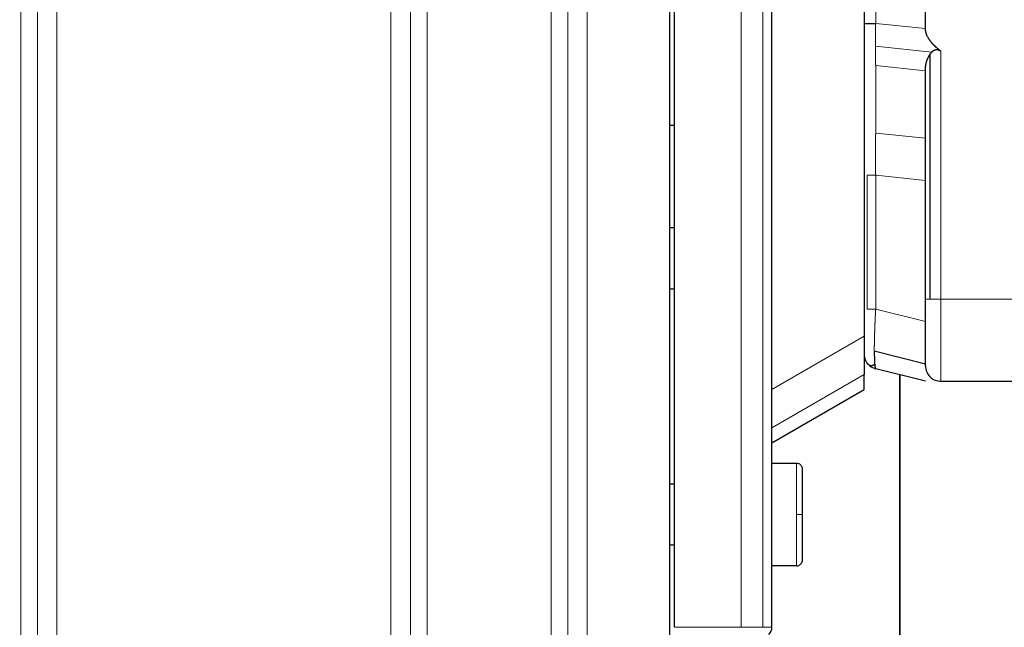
# Model space of a CAD drawing. Header units: inches. Extents: x 0 to 20790, y -12 to 14700.
# Tile 269 of 441: x 11325 to 11422, y 5799 to 5858. Entities that reach past the tile are written whole.
import ezdxf

# ---------------------------------------------------------------- set-up
doc = ezdxf.new("R2010")
doc.units = ezdxf.units.IN
doc.layers.add('1', color=7, linetype='Continuous', true_color=0xffffff)
doc.layers.add('254', color=7, linetype='Continuous', true_color=0xffffff)
doc.styles.add('latin_extended', font='simplex.shx')
doc.dimstyles.get("Standard").update_dxf_attribs({"dimtxt": 0.18, "dimasz": 0.18, "dimexe": 0.18, "dimexo": 0.0625, "dimgap": 0.09, "dimtad": 0, "dimtih": 1, "dimtoh": 1, "dimdec": 4, "dimzin": 0, "dimdsep": 46, "dimtxsty": 'Standard', "dimcen": 0.09, "dimadec": 0, "dimazin": 0, "dimtfac": 1, "dimtdec": 4, "dimtofl": 0, "dimtmove": 0, "dimatfit": 3, "dimfxl": 1, "dimtolj": 1, "dimtzin": 0, "dimarcsym": 0})

# ---------------------------------------------------------------- blocks, each defined once
blk = doc.blocks.new('_U11')
at = {"layer": '254', "color": 3, "linetype": 'Continuous', "lineweight": 13, "transparency": 16777216}
for p, q in [((10901.101, 7050.296), (12182.342, 7050.296)), ((12147.342, 6927.796), (12147.342, 4741.296)), ((10073.31, 4618.796), (12182.342, 4618.796))]:
    blk.add_line(p, q, dxfattribs=at)
at = {"layer": '254', "color": 3, "transparency": 16777216}
for points in [[(12167.758, 6927.796), (12126.925, 6927.796), (12147.342, 7050.296)], [(12126.925, 4741.296), (12167.758, 4741.296), (12147.342, 4618.796)]]:
    blk.add_solid(points, dxfattribs=at)
at = {"layer": 'Defpoints', "color": 0, "transparency": 16777216}
for p in [(10866.101, 7050.296), (10038.31, 4618.796), (12147.342, 4618.796)]:
    blk.add_point(p, dxfattribs=at)
at = {"layer": '254', "color": 2, "lineweight": 13, "transparency": 16777216, "insert": (11963.592, 5507.86), "char_height": 122.5, "attachment_point": 1, "rotation": 90, "style": 'latin_extended'}
blk.add_mtext('\\A1;2432', dxfattribs=at)

msp = doc.modelspace()

# ---------------------------------------------------------------- linework, layer by layer
at = {"layer": '1', "color": 110, "linetype": 'Continuous', "lineweight": 13}
for p, q in [((11325.475, 5943.796), (11325.475, 5797.296)), ((11327.098, 5797.296), (11327.098, 5943.796)), ((11329.011, 5797.296), (11329.011, 5943.796)), ((11361.609, 5943.796), (11361.609, 5797.296)), ((11363.522, 5943.796), (11363.522, 5797.296)), ((11365.144, 5797.296), (11365.144, 5943.796)), ((11377.255, 5941.768), (11377.255, 5797.296)), ((11378.878, 5797.296), (11378.878, 5939.898)), ((11380.791, 5797.296), (11380.791, 5937.692)), ((11395.81, 5920.379), (11395.81, 5798.796)), ((11397.931, 5917.935), (11397.931, 5798.796)), ((11408.946, 5887.882), (11408.946, 5857.711)), ((11413.81, 5857.208), (11408.946, 5857.711)), ((11408.918, 5855.486), (11414.426, 5854.916)), ((11415.31, 5830.796), (11415.31, 5854.994)), ((11413.81, 5853.092), (11408.946, 5853.595)), ((11408.946, 5853.595), (11408.946, 5847.005)), ((11413.81, 5846.501), (11408.946, 5847.005)), ((11408.128, 5842.889), (11408.128, 5829.833)), ((11408.946, 5842.889), (11408.946, 5829.833)), ((11413.81, 5842.385), (11408.946, 5842.889)), ((11413.81, 5830.796), (11414.249, 5830.796)), ((11414.249, 5830.796), (11415.31, 5830.796)), ((11415.31, 5830.796), (11415.31, 5822.796)), ((11422.31, 5830.796), (11415.31, 5830.796)), ((11413.81, 5828.617), (11408.946, 5829.833)), ((11407.81, 5827.189), (11398.81, 5821.993)), ((11407.81, 5823.444), (11398.81, 5818.247)), ((11401.21, 5814.796), (11401.21, 5809.796)), ((11401.21, 5809.796), (11401.81, 5809.796)), ((11401.21, 5809.796), (11401.21, 5804.796)), ((11395.81, 5798.796), (11389.31, 5798.796)), ((11397.931, 5798.796), (11395.81, 5798.796)), ((11397.931, 5798.796), (11398.81, 5798.796))]:
    msp.add_line(p, q, dxfattribs=at)
at = {"layer": '1', "color": 2, "linetype": 'Continuous', "lineweight": 25}
for p, q in [((11389.31, 5798.796), (11389.31, 5927.873)), ((11398.81, 5798.796), (11398.81, 5913.677)), ((11407.81, 5903.304), (11407.81, 5827.189)), ((11413.81, 5857.208), (11413.81, 5888.385)), ((11388.81, 5868.796), (11388.81, 5797.296)), ((11414.249, 5830.796), (11414.249, 5854.691)), ((11413.81, 5830.796), (11413.81, 5853.307)), ((11388.81, 5847.796), (11389.31, 5847.796)), ((11388.81, 5837.796), (11389.31, 5837.796)), ((11389.31, 5831.796), (11388.81, 5831.796)), ((11413.81, 5824.296), (11413.81, 5830.796)), ((11407.81, 5827.189), (11407.81, 5823.444)), ((11413.81, 5824.481), (11408.81, 5825.731)), ((11413.81, 5822.796), (11408.946, 5824.012)), ((11407.81, 5821.993), (11407.81, 5823.444)), ((11411.31, 5167.797), (11411.31, 5823.42)), ((11411.31, 5823.415), (11411.31, 5214.297)), ((11415.31, 5822.796), (11422.31, 5822.796)), ((11398.81, 5816.796), (11407.81, 5821.993)), ((11398.81, 5814.796), (11401.21, 5814.796)), ((11401.81, 5809.796), (11401.81, 5814.196)), ((11388.81, 5812.796), (11389.31, 5812.796)), ((11401.81, 5805.396), (11401.81, 5809.796)), ((11389.31, 5806.796), (11388.81, 5806.796)), ((11401.21, 5804.796), (11398.81, 5804.796))]:
    msp.add_line(p, q, dxfattribs=at)
for centre, radius, start, end in [((11415.31, 5824.296), 1.5, 180, 225), ((11415.31, 5824.296), 1.5, 225, 270), ((11397.81, 5798.796), 1, 315, 0)]:
    msp.add_arc(centre, radius, start, end, dxfattribs=at)
msp.add_rational_spline([(11407.81, 5857.711), (11407.81, 5857.711), (11408.128, 5857.711), (11408.445, 5857.711), (11408.946, 5857.711)], [0.856763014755, 0.875233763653, 1, 0.875233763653, 0.856763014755], degree=2, knots=[0, 0, 0, 0.5, 0.5, 1, 1, 1], dxfattribs=at)
at = {"layer": '1', "color": 110, "linetype": 'Continuous', "lineweight": 13}
for points, knots in [([(11408.946, 5857.711), (11408.946, 5857.698), (11408.945, 5857.671), (11408.944, 5857.631), (11408.943, 5857.591), (11408.942, 5857.552), (11408.941, 5857.512), (11408.941, 5857.472), (11408.94, 5857.432), (11408.939, 5857.392), (11408.938, 5857.352), (11408.937, 5857.313), (11408.936, 5857.273), (11408.936, 5857.233), (11408.935, 5857.193), (11408.934, 5857.154), (11408.933, 5857.114), (11408.933, 5857.075), (11408.932, 5857.035), (11408.931, 5856.996), (11408.931, 5856.956), (11408.93, 5856.917), (11408.929, 5856.878), (11408.929, 5856.838), (11408.928, 5856.799), (11408.927, 5856.76), (11408.927, 5856.721), (11408.926, 5856.682), (11408.926, 5856.643), (11408.925, 5856.604), (11408.925, 5856.566), (11408.924, 5856.527), (11408.924, 5856.488), (11408.923, 5856.45), (11408.923, 5856.411), (11408.923, 5856.373), (11408.922, 5856.335), (11408.922, 5856.297), (11408.922, 5856.259), (11408.921, 5856.221), (11408.921, 5856.183), (11408.921, 5856.145), (11408.92, 5856.107), (11408.92, 5856.07), (11408.92, 5856.033), (11408.92, 5855.995), (11408.919, 5855.958), (11408.919, 5855.921), (11408.919, 5855.884), (11408.919, 5855.847), (11408.919, 5855.811), (11408.919, 5855.774), (11408.918, 5855.738), (11408.918, 5855.701), (11408.918, 5855.665), (11408.918, 5855.629), (11408.918, 5855.593), (11408.918, 5855.557), (11408.918, 5855.522), (11408.918, 5855.498), (11408.918, 5855.486)], [0, 0, 0, 0, 0.017485, 0.034968, 0.05245, 0.06993, 0.087407, 0.104882, 0.122354, 0.139822, 0.157286, 0.174746, 0.192201, 0.209651, 0.227095, 0.244533, 0.261965, 0.27939, 0.296808, 0.314218, 0.33162, 0.349014, 0.366399, 0.383775, 0.401141, 0.418498, 0.435844, 0.453179, 0.470503, 0.487816, 0.505116, 0.522405, 0.53968, 0.556943, 0.574192, 0.591428, 0.608649, 0.625856, 0.643048, 0.660224, 0.677385, 0.69453, 0.711658, 0.72877, 0.745865, 0.762942, 0.780002, 0.797043, 0.814066, 0.83107, 0.848054, 0.86502, 0.881965, 0.89889, 0.915795, 0.932679, 0.949542, 0.966383, 0.983203, 1, 1, 1, 1]), ([(11408.918, 5855.486), (11408.918, 5855.474), (11408.918, 5855.451), (11408.918, 5855.415), (11408.918, 5855.38), (11408.918, 5855.345), (11408.918, 5855.31), (11408.918, 5855.274), (11408.918, 5855.239), (11408.919, 5855.204), (11408.919, 5855.17), (11408.919, 5855.135), (11408.919, 5855.1), (11408.919, 5855.065), (11408.919, 5855.031), (11408.92, 5854.996), (11408.92, 5854.962), (11408.92, 5854.927), (11408.92, 5854.893), (11408.921, 5854.859), (11408.921, 5854.825), (11408.921, 5854.791), (11408.922, 5854.757), (11408.922, 5854.723), (11408.922, 5854.689), (11408.923, 5854.656), (11408.923, 5854.622), (11408.923, 5854.589), (11408.924, 5854.556), (11408.924, 5854.522), (11408.925, 5854.489), (11408.925, 5854.457), (11408.926, 5854.424), (11408.926, 5854.391), (11408.927, 5854.359), (11408.927, 5854.326), (11408.928, 5854.294), (11408.929, 5854.262), (11408.929, 5854.23), (11408.93, 5854.198), (11408.931, 5854.167), (11408.931, 5854.135), (11408.932, 5854.104), (11408.933, 5854.072), (11408.933, 5854.041), (11408.934, 5854.01), (11408.935, 5853.98), (11408.936, 5853.949), (11408.936, 5853.919), (11408.937, 5853.888), (11408.938, 5853.858), (11408.939, 5853.828), (11408.94, 5853.799), (11408.941, 5853.769), (11408.941, 5853.74), (11408.942, 5853.71), (11408.943, 5853.681), (11408.944, 5853.652), (11408.945, 5853.624), (11408.946, 5853.605), (11408.946, 5853.595)], [0, 0, 0, 0, 0.016797, 0.033617, 0.050458, 0.067321, 0.084205, 0.10111, 0.118035, 0.13498, 0.151946, 0.16893, 0.185934, 0.202957, 0.219998, 0.237058, 0.254135, 0.27123, 0.288342, 0.30547, 0.322615, 0.339776, 0.356952, 0.374144, 0.391351, 0.408572, 0.425808, 0.443057, 0.46032, 0.477595, 0.494884, 0.512184, 0.529497, 0.546821, 0.564156, 0.581502, 0.598859, 0.616225, 0.633601, 0.650986, 0.66838, 0.685782, 0.703192, 0.72061, 0.738035, 0.755467, 0.772905, 0.790349, 0.807799, 0.825254, 0.842714, 0.860178, 0.877646, 0.895118, 0.912593, 0.93007, 0.94755, 0.965032, 0.982515, 1, 1, 1, 1]), ([(11408.946, 5847.005), (11408.946, 5846.997), (11408.945, 5846.98), (11408.944, 5846.955), (11408.944, 5846.93), (11408.943, 5846.905), (11408.942, 5846.879), (11408.941, 5846.854), (11408.941, 5846.828), (11408.94, 5846.802), (11408.939, 5846.776), (11408.938, 5846.75), (11408.938, 5846.724), (11408.937, 5846.697), (11408.936, 5846.671), (11408.936, 5846.644), (11408.935, 5846.617), (11408.934, 5846.591), (11408.934, 5846.564), (11408.933, 5846.536), (11408.932, 5846.509), (11408.932, 5846.482), (11408.931, 5846.454), (11408.931, 5846.427), (11408.93, 5846.399), (11408.93, 5846.371), (11408.929, 5846.343), (11408.929, 5846.315), (11408.928, 5846.287), (11408.928, 5846.259), (11408.927, 5846.23), (11408.927, 5846.202), (11408.926, 5846.173), (11408.926, 5846.144), (11408.925, 5846.116), (11408.925, 5846.087), (11408.924, 5846.058), (11408.924, 5846.029), (11408.924, 5846), (11408.923, 5845.97), (11408.923, 5845.941), (11408.923, 5845.912), (11408.922, 5845.882), (11408.922, 5845.853), (11408.922, 5845.823), (11408.921, 5845.793), (11408.921, 5845.763), (11408.921, 5845.733), (11408.92, 5845.703), (11408.92, 5845.673), (11408.92, 5845.643), (11408.92, 5845.613), (11408.92, 5845.583), (11408.919, 5845.553), (11408.919, 5845.522), (11408.919, 5845.492), (11408.919, 5845.461), (11408.919, 5845.431), (11408.919, 5845.4), (11408.918, 5845.369), (11408.918, 5845.339), (11408.918, 5845.308), (11408.918, 5845.277), (11408.918, 5845.246), (11408.918, 5845.215), (11408.918, 5845.184), (11408.918, 5845.153), (11408.918, 5845.111), (11408.918, 5845.056), (11408.918, 5844.989), (11408.918, 5844.921), (11408.918, 5844.853), (11408.919, 5844.785), (11408.919, 5844.716), (11408.919, 5844.647), (11408.92, 5844.577), (11408.92, 5844.507), (11408.921, 5844.436), (11408.922, 5844.365), (11408.922, 5844.294), (11408.923, 5844.222), (11408.924, 5844.15), (11408.925, 5844.077), (11408.926, 5844.005), (11408.927, 5843.932), (11408.928, 5843.859), (11408.929, 5843.785), (11408.93, 5843.711), (11408.931, 5843.637), (11408.932, 5843.563), (11408.934, 5843.489), (11408.935, 5843.414), (11408.936, 5843.34), (11408.938, 5843.265), (11408.939, 5843.19), (11408.941, 5843.115), (11408.943, 5843.04), (11408.944, 5842.964), (11408.946, 5842.914), (11408.946, 5842.889)], [0, 0, 0, 0, 0.007708, 0.015414, 0.023118, 0.03082, 0.03852, 0.046217, 0.053912, 0.061605, 0.069294, 0.076981, 0.084665, 0.092346, 0.100024, 0.107698, 0.115369, 0.123036, 0.1307, 0.13836, 0.146016, 0.153668, 0.161316, 0.16896, 0.176599, 0.184234, 0.191865, 0.19949, 0.207111, 0.214727, 0.222338, 0.229944, 0.237544, 0.245139, 0.252729, 0.260313, 0.267891, 0.275464, 0.283031, 0.290591, 0.298146, 0.305694, 0.313236, 0.320771, 0.3283, 0.335823, 0.343338, 0.350847, 0.358348, 0.365843, 0.37333, 0.38081, 0.388283, 0.395748, 0.403206, 0.410656, 0.418098, 0.425533, 0.432959, 0.440377, 0.447788, 0.45519, 0.462583, 0.469969, 0.477345, 0.484714, 0.492073, 0.499424, 0.515117, 0.53085, 0.546622, 0.562431, 0.578278, 0.59416, 0.610078, 0.62603, 0.642015, 0.658033, 0.674082, 0.690161, 0.706269, 0.722406, 0.73857, 0.75476, 0.770975, 0.787214, 0.803476, 0.81976, 0.836065, 0.852389, 0.868732, 0.885091, 0.901468, 0.917859, 0.934264, 0.950682, 0.967111, 0.983551, 1, 1, 1, 1]), ([(11408.127, 5842.889), (11408.195, 5842.889), (11408.428, 5842.889), (11408.732, 5842.889), (11408.946, 5842.889)], [0, 0, 0, 0, 0.333333, 1, 1, 1, 1]), ([(11408.128, 5829.833), (11408.174, 5829.833), (11408.226, 5829.833), (11408.343, 5829.833), (11408.407, 5829.833), (11408.546, 5829.833), (11408.62, 5829.833), (11408.778, 5829.833), (11408.861, 5829.833), (11408.946, 5829.833)], [0, 0, 0, 0, 0.25, 0.25, 0.5, 0.5, 0.75, 0.75, 1, 1, 1, 1]), ([(11408.946, 5829.833), (11408.945, 5829.821), (11408.944, 5829.797), (11408.942, 5829.76), (11408.94, 5829.724), (11408.938, 5829.688), (11408.936, 5829.651), (11408.934, 5829.615), (11408.932, 5829.579), (11408.93, 5829.543), (11408.928, 5829.507), (11408.926, 5829.471), (11408.924, 5829.435), (11408.922, 5829.399), (11408.921, 5829.364), (11408.919, 5829.328), (11408.917, 5829.292), (11408.915, 5829.257), (11408.913, 5829.222), (11408.911, 5829.186), (11408.91, 5829.151), (11408.908, 5829.116), (11408.906, 5829.081), (11408.904, 5829.046), (11408.903, 5829.011), (11408.901, 5828.976), (11408.899, 5828.942), (11408.898, 5828.907), (11408.896, 5828.872), (11408.895, 5828.838), (11408.893, 5828.804), (11408.891, 5828.77), (11408.89, 5828.735), (11408.888, 5828.701), (11408.887, 5828.668), (11408.885, 5828.634), (11408.884, 5828.6), (11408.882, 5828.567), (11408.881, 5828.533), (11408.879, 5828.5), (11408.878, 5828.466), (11408.876, 5828.433), (11408.875, 5828.4), (11408.874, 5828.367), (11408.872, 5828.335), (11408.871, 5828.302), (11408.87, 5828.27), (11408.868, 5828.237), (11408.867, 5828.205), (11408.866, 5828.173), (11408.865, 5828.141), (11408.863, 5828.109), (11408.862, 5828.077), (11408.861, 5828.045), (11408.86, 5828.014), (11408.859, 5827.982), (11408.857, 5827.951), (11408.856, 5827.92), (11408.855, 5827.889), (11408.854, 5827.858), (11408.853, 5827.827), (11408.852, 5827.797), (11408.851, 5827.766), (11408.85, 5827.736), (11408.849, 5827.706), (11408.848, 5827.676), (11408.847, 5827.646), (11408.845, 5827.603), (11408.843, 5827.547), (11408.841, 5827.479), (11408.839, 5827.411), (11408.837, 5827.343), (11408.835, 5827.276), (11408.833, 5827.21), (11408.831, 5827.144), (11408.829, 5827.078), (11408.828, 5827.013), (11408.826, 5826.948), (11408.825, 5826.884), (11408.823, 5826.821), (11408.822, 5826.757), (11408.82, 5826.695), (11408.819, 5826.633), (11408.818, 5826.572), (11408.817, 5826.511), (11408.816, 5826.451), (11408.815, 5826.392), (11408.814, 5826.333), (11408.813, 5826.275), (11408.813, 5826.217), (11408.812, 5826.16), (11408.812, 5826.104), (11408.811, 5826.049), (11408.811, 5825.994), (11408.81, 5825.94), (11408.81, 5825.887), (11408.81, 5825.834), (11408.81, 5825.782), (11408.81, 5825.748), (11408.81, 5825.731)], [0, 0, 0, 0, 0.008013, 0.016014, 0.024004, 0.031983, 0.03995, 0.047905, 0.055848, 0.063779, 0.071698, 0.079605, 0.087499, 0.095381, 0.103251, 0.111107, 0.118951, 0.126782, 0.1346, 0.142405, 0.150196, 0.157974, 0.165739, 0.17349, 0.181227, 0.188951, 0.19666, 0.204356, 0.212038, 0.219705, 0.227358, 0.234997, 0.242621, 0.250231, 0.257826, 0.265406, 0.272972, 0.280523, 0.288058, 0.295579, 0.303084, 0.310574, 0.318049, 0.325508, 0.332952, 0.340381, 0.347793, 0.35519, 0.362571, 0.369937, 0.377286, 0.384619, 0.391937, 0.399238, 0.406523, 0.413791, 0.421044, 0.42828, 0.435499, 0.442702, 0.449889, 0.457058, 0.464211, 0.471348, 0.478467, 0.48557, 0.492656, 0.499725, 0.516084, 0.532441, 0.548793, 0.565141, 0.581481, 0.597814, 0.614138, 0.630451, 0.646753, 0.663042, 0.679316, 0.695576, 0.711818, 0.728043, 0.744249, 0.760435, 0.776599, 0.79274, 0.808858, 0.824951, 0.841017, 0.857056, 0.873067, 0.889048, 0.904999, 0.920918, 0.936804, 0.952656, 0.968474, 0.984255, 1, 1, 1, 1])]:
    msp.add_open_spline(points, degree=3, knots=knots, dxfattribs=at)
at = {"layer": '1', "color": 2, "linetype": 'Continuous', "lineweight": 25}
for points, knots in [([(11415.31, 5854.994), (11415.298, 5855.003), (11415.274, 5855.021), (11415.238, 5855.049), (11415.202, 5855.077), (11415.168, 5855.105), (11415.133, 5855.133), (11415.099, 5855.161), (11415.065, 5855.188), (11415.032, 5855.216), (11415, 5855.244), (11414.967, 5855.272), (11414.936, 5855.299), (11414.904, 5855.327), (11414.874, 5855.355), (11414.843, 5855.382), (11414.813, 5855.41), (11414.784, 5855.437), (11414.755, 5855.465), (11414.726, 5855.492), (11414.698, 5855.519), (11414.67, 5855.547), (11414.643, 5855.574), (11414.616, 5855.601), (11414.59, 5855.629), (11414.564, 5855.656), (11414.539, 5855.683), (11414.514, 5855.71), (11414.49, 5855.737), (11414.466, 5855.764), (11414.442, 5855.791), (11414.419, 5855.818), (11414.396, 5855.845), (11414.374, 5855.872), (11414.352, 5855.898), (11414.331, 5855.925), (11414.278, 5855.992), (11414.199, 5856.1), (11414.102, 5856.25), (11414.019, 5856.4), (11413.966, 5856.514), (11413.934, 5856.59), (11413.919, 5856.629), (11413.905, 5856.668), (11413.892, 5856.707), (11413.88, 5856.746), (11413.869, 5856.785), (11413.858, 5856.824), (11413.849, 5856.863), (11413.841, 5856.901), (11413.834, 5856.94), (11413.827, 5856.979), (11413.822, 5857.017), (11413.818, 5857.055), (11413.814, 5857.093), (11413.812, 5857.132), (11413.81, 5857.17), (11413.81, 5857.195), (11413.81, 5857.208)], [0, 0, 0, 0, 0.016568, 0.033, 0.049297, 0.065459, 0.081487, 0.097381, 0.113141, 0.128768, 0.144263, 0.159625, 0.174854, 0.189953, 0.204921, 0.219758, 0.234464, 0.249042, 0.26349, 0.27781, 0.292002, 0.306067, 0.320005, 0.333816, 0.347502, 0.361063, 0.3745, 0.387813, 0.401004, 0.414072, 0.427018, 0.439844, 0.452549, 0.465136, 0.477604, 0.489954, 0.502188, 0.570038, 0.634726, 0.696464, 0.755494, 0.770839, 0.78603, 0.801074, 0.815977, 0.830746, 0.845387, 0.859906, 0.87431, 0.888607, 0.902803, 0.916907, 0.930925, 0.944864, 0.958734, 0.972541, 0.986294, 1, 1, 1, 1]), ([(11413.81, 5853.307), (11413.81, 5853.314), (11413.81, 5853.327), (11413.81, 5853.347), (11413.811, 5853.368), (11413.812, 5853.388), (11413.813, 5853.409), (11413.814, 5853.429), (11413.815, 5853.45), (11413.817, 5853.47), (11413.819, 5853.491), (11413.821, 5853.512), (11413.823, 5853.533), (11413.825, 5853.554), (11413.828, 5853.575), (11413.831, 5853.596), (11413.834, 5853.617), (11413.837, 5853.639), (11413.841, 5853.66), (11413.845, 5853.681), (11413.849, 5853.703), (11413.853, 5853.724), (11413.857, 5853.746), (11413.862, 5853.768), (11413.867, 5853.79), (11413.872, 5853.812), (11413.877, 5853.833), (11413.883, 5853.855), (11413.888, 5853.878), (11413.894, 5853.9), (11413.9, 5853.922), (11413.907, 5853.944), (11413.913, 5853.966), (11413.92, 5853.989), (11413.927, 5854.011), (11413.935, 5854.034), (11413.945, 5854.064), (11413.958, 5854.103), (11413.975, 5854.149), (11413.992, 5854.195), (11414.01, 5854.24), (11414.029, 5854.284), (11414.048, 5854.328), (11414.068, 5854.371), (11414.089, 5854.413), (11414.11, 5854.455), (11414.131, 5854.496), (11414.154, 5854.536), (11414.177, 5854.576), (11414.2, 5854.615), (11414.224, 5854.654), (11414.241, 5854.679), (11414.249, 5854.691)], [0, 0, 0, 0, 0.014895, 0.029816, 0.044765, 0.059741, 0.074746, 0.089778, 0.10484, 0.119932, 0.135053, 0.150205, 0.165387, 0.180602, 0.195847, 0.211126, 0.226437, 0.241781, 0.257159, 0.27257, 0.288017, 0.303498, 0.319015, 0.334567, 0.350155, 0.36578, 0.381442, 0.397142, 0.412879, 0.428654, 0.444468, 0.460321, 0.476214, 0.492146, 0.508118, 0.52413, 0.540184, 0.573412, 0.606233, 0.638655, 0.670689, 0.702341, 0.733621, 0.764539, 0.795104, 0.825326, 0.855213, 0.884777, 0.914027, 0.942974, 0.971628, 1, 1, 1, 1]), ([(11414.249, 5854.691), (11414.254, 5854.698), (11414.263, 5854.711), (11414.276, 5854.73), (11414.29, 5854.749), (11414.303, 5854.768), (11414.317, 5854.786), (11414.33, 5854.804), (11414.344, 5854.821), (11414.358, 5854.838), (11414.371, 5854.854), (11414.385, 5854.87), (11414.399, 5854.886), (11414.412, 5854.901), (11414.422, 5854.911), (11414.426, 5854.916)], [0, 0, 0, 0, 0.084477, 0.167643, 0.249511, 0.330096, 0.409411, 0.48747, 0.564288, 0.639881, 0.714263, 0.78745, 0.859457, 0.930302, 1, 1, 1, 1]), ([(11414.426, 5854.916), (11414.43, 5854.92), (11414.439, 5854.929), (11414.451, 5854.941), (11414.463, 5854.953), (11414.476, 5854.965), (11414.488, 5854.977), (11414.501, 5854.988), (11414.513, 5854.999), (11414.526, 5855.009), (11414.539, 5855.02), (11414.551, 5855.029), (11414.564, 5855.039), (11414.577, 5855.048), (11414.59, 5855.057), (11414.602, 5855.065), (11414.615, 5855.073), (11414.628, 5855.081), (11414.641, 5855.088), (11414.654, 5855.095), (11414.667, 5855.102), (11414.68, 5855.108), (11414.693, 5855.114), (11414.706, 5855.119), (11414.719, 5855.125), (11414.733, 5855.129), (11414.746, 5855.134), (11414.759, 5855.138), (11414.772, 5855.142), (11414.785, 5855.145), (11414.799, 5855.148), (11414.812, 5855.15), (11414.825, 5855.153), (11414.839, 5855.154), (11414.852, 5855.156), (11414.866, 5855.157), (11414.879, 5855.158), (11414.893, 5855.158), (11414.906, 5855.158), (11414.92, 5855.157), (11414.933, 5855.157), (11414.947, 5855.155), (11414.96, 5855.154), (11414.974, 5855.152), (11414.988, 5855.149), (11415.001, 5855.147), (11415.015, 5855.144), (11415.029, 5855.14), (11415.043, 5855.136), (11415.057, 5855.132), (11415.07, 5855.128), (11415.084, 5855.123), (11415.098, 5855.117), (11415.112, 5855.112), (11415.126, 5855.106), (11415.14, 5855.099), (11415.154, 5855.092), (11415.168, 5855.085), (11415.182, 5855.078), (11415.196, 5855.07), (11415.21, 5855.062), (11415.224, 5855.053), (11415.239, 5855.044), (11415.253, 5855.035), (11415.267, 5855.025), (11415.281, 5855.015), (11415.296, 5855.004), (11415.305, 5854.997), (11415.31, 5854.994)], [0, 0, 0, 0, 0.019012, 0.037773, 0.056288, 0.074557, 0.092585, 0.110375, 0.127929, 0.145252, 0.162347, 0.179219, 0.195872, 0.21231, 0.228539, 0.244563, 0.260388, 0.276019, 0.291464, 0.306727, 0.321816, 0.336737, 0.351497, 0.366104, 0.380566, 0.39489, 0.409086, 0.423161, 0.437124, 0.450986, 0.464753, 0.478438, 0.492049, 0.505596, 0.519089, 0.53254, 0.545957, 0.559353, 0.572737, 0.58612, 0.599512, 0.612925, 0.626369, 0.639854, 0.653391, 0.66699, 0.680662, 0.694416, 0.708262, 0.722209, 0.736268, 0.750447, 0.764754, 0.779199, 0.79379, 0.808535, 0.823442, 0.838517, 0.853769, 0.869203, 0.884827, 0.900648, 0.91667, 0.932899, 0.949342, 0.966003, 0.982888, 1, 1, 1, 1]), ([(11407.81, 5825.468), (11407.81, 5825.247), (11407.883, 5824.915), (11408.119, 5824.537), (11408.428, 5824.218), (11408.732, 5824.066), (11408.946, 5824.012)], [0, 0, 0, 0, 0.333333, 0.5, 0.666667, 1, 1, 1, 1]), ([(11408.81, 5825.731), (11408.81, 5825.722), (11408.81, 5825.704), (11408.81, 5825.677), (11408.81, 5825.651), (11408.81, 5825.624), (11408.81, 5825.598), (11408.81, 5825.571), (11408.81, 5825.545), (11408.811, 5825.519), (11408.811, 5825.494), (11408.811, 5825.468), (11408.811, 5825.443), (11408.811, 5825.417), (11408.812, 5825.392), (11408.812, 5825.367), (11408.812, 5825.342), (11408.812, 5825.318), (11408.813, 5825.293), (11408.813, 5825.269), (11408.813, 5825.245), (11408.814, 5825.221), (11408.814, 5825.198), (11408.815, 5825.174), (11408.815, 5825.151), (11408.816, 5825.128), (11408.816, 5825.105), (11408.817, 5825.082), (11408.817, 5825.06), (11408.818, 5825.038), (11408.819, 5825.016), (11408.819, 5824.994), (11408.82, 5824.972), (11408.82, 5824.951), (11408.821, 5824.929), (11408.822, 5824.908), (11408.823, 5824.887), (11408.823, 5824.867), (11408.824, 5824.846), (11408.825, 5824.826), (11408.826, 5824.806), (11408.827, 5824.787), (11408.828, 5824.767), (11408.828, 5824.748), (11408.829, 5824.729), (11408.83, 5824.71), (11408.831, 5824.691), (11408.832, 5824.673), (11408.833, 5824.655), (11408.834, 5824.637), (11408.835, 5824.619), (11408.836, 5824.602), (11408.837, 5824.585), (11408.839, 5824.568), (11408.84, 5824.551), (11408.841, 5824.535), (11408.842, 5824.518), (11408.843, 5824.502), (11408.844, 5824.487), (11408.846, 5824.468), (11408.848, 5824.445), (11408.85, 5824.42), (11408.852, 5824.395), (11408.854, 5824.37), (11408.857, 5824.347), (11408.859, 5824.324), (11408.862, 5824.302), (11408.865, 5824.28), (11408.867, 5824.259), (11408.87, 5824.239), (11408.873, 5824.22), (11408.876, 5824.202), (11408.879, 5824.184), (11408.882, 5824.167), (11408.885, 5824.151), (11408.888, 5824.135), (11408.892, 5824.121), (11408.895, 5824.107), (11408.898, 5824.095), (11408.902, 5824.083), (11408.906, 5824.072), (11408.909, 5824.061), (11408.913, 5824.052), (11408.917, 5824.044), (11408.921, 5824.036), (11408.925, 5824.03), (11408.929, 5824.025), (11408.933, 5824.02), (11408.937, 5824.016), (11408.942, 5824.014), (11408.945, 5824.013), (11408.946, 5824.012)], [0, 0, 0, 0, 0.008396, 0.016803, 0.02522, 0.033648, 0.042086, 0.050534, 0.058992, 0.06746, 0.075937, 0.084423, 0.092919, 0.101424, 0.109938, 0.118461, 0.126992, 0.135532, 0.14408, 0.152636, 0.161201, 0.169772, 0.178352, 0.186939, 0.195533, 0.204134, 0.212742, 0.221357, 0.229978, 0.238606, 0.247239, 0.255879, 0.264525, 0.273176, 0.281833, 0.290494, 0.299161, 0.307833, 0.31651, 0.325191, 0.333876, 0.342565, 0.351259, 0.359956, 0.368657, 0.377361, 0.386068, 0.394778, 0.403491, 0.412207, 0.420925, 0.429645, 0.438367, 0.447091, 0.455817, 0.464544, 0.473273, 0.482003, 0.490733, 0.499464, 0.514554, 0.529721, 0.544965, 0.560284, 0.575679, 0.591149, 0.606693, 0.622311, 0.638001, 0.653764, 0.669598, 0.685504, 0.701479, 0.717524, 0.733637, 0.749818, 0.766065, 0.782379, 0.798757, 0.8152, 0.831706, 0.848273, 0.864902, 0.881591, 0.898338, 0.915144, 0.932006, 0.948924, 0.965896, 0.982922, 1, 1, 1, 1]), ([(11401.81, 5814.196), (11401.809, 5814.275), (11401.788, 5814.387), (11401.715, 5814.528), (11401.637, 5814.624), (11401.541, 5814.702), (11401.401, 5814.774), (11401.288, 5814.796), (11401.21, 5814.796)], [0, 0, 0, 0, 0.239457, 0.368361, 0.5, 0.631639, 0.760543, 1, 1, 1, 1]), ([(11401.21, 5804.796), (11401.288, 5804.797), (11401.401, 5804.819), (11401.541, 5804.891), (11401.637, 5804.969), (11401.715, 5805.065), (11401.788, 5805.206), (11401.809, 5805.318), (11401.81, 5805.396)], [0, 0, 0, 0, 0.239457, 0.368361, 0.5, 0.631639, 0.760543, 1, 1, 1, 1])]:
    msp.add_open_spline(points, degree=3, knots=knots, dxfattribs=at)
msp.add_open_spline([(11408.131, 5824.54), (11408.441, 5824.164), (11408.856, 5824.472)], degree=2, dxfattribs=at)

# ---------------------------------------------------------------- dimensions: what is measured, and where the dimension line sits
at = {"layer": '254', "color": 2, "linetype": 'Continuous', "lineweight": 13}
dim = msp.add_linear_dim(base=(12147.341658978, 4618.796493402), p1=(10866.10138985, 7050.296493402), p2=(10038.309914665, 4618.796493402), angle=90, dimstyle='Standard', override={"dimscale": 35, "dimtxt": 3.5, "dimasz": 3.5, "dimexe": 1, "dimexo": 1, "dimgap": 1.75, "dimtad": 1, "dimtih": 0, "dimtoh": 0, "dimdec": 0, "dimlfac": 1, "dimzin": 8, "dimdsep": 46, "dimlunit": 2, "dimtxsty": 'latin_extended', "dimsah": 1, "dimse1": 0, "dimse2": 0, "dimsd1": 0, "dimsd2": 0, "dimclrd": 3, "dimclre": 3, "dimclrt": 2, "dimtol": 0, "dimtm": -0.1, "dimtfac": 0.714286, "dimtdec": 3, "dimtofl": 1, "dimtmove": 0, "dimtzin": 8, "dimlwd": 13, "dimlwe": 13}, dxfattribs=at)
dim.commit()
dim.dimension.update_dxf_attribs({"geometry": '_U11', "text_midpoint": (12147.341658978, 5723.693359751), "dimtype": 160})

doc.saveas('drawing.dxf')
